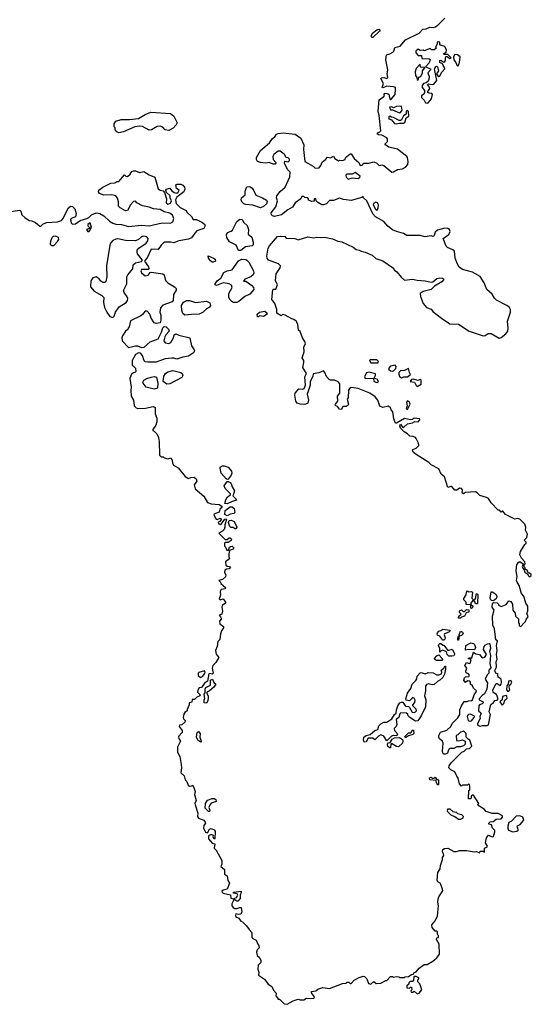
# Model space of a CAD drawing. Extents: x 2219101 to 2444320, y 201258 to 358766.
# Tile 258 of 349: x 2356600 to 2361792, y 242778 to 252762. Entities that reach past the tile are written whole.
import ezdxf

# ---------------------------------------------------------------- set-up
doc = ezdxf.new("R2010")
doc.units = 0

msp = doc.modelspace()

# ---------------------------------------------------------------- linework, layer by layer
at = {"layer": '0CON10XD'}
for points in [[(2359485.9, 249024.1), (2359500, 249055), (2359495, 249140), (2359510, 249175), (2359474.5, 249235), (2359485.4, 249285.4), (2359483.3, 249305), (2359468, 249335), (2359486, 249395), (2359483.3, 249445), (2359500, 249475), (2359495, 249500), (2359470, 249535), (2359445, 249600), (2359430, 249615), (2359422.5, 249675), (2359407.5, 249705), (2359383.6, 249723.6), (2359360.5, 249730.5), (2359295, 249767.5), (2359268.3, 249771.7), (2359255, 249760), (2359210, 249785), (2359210, 249825), (2359188.8, 249885), (2359157.5, 249925), (2359168.3, 250021.7), (2359175, 250030), (2359199.3, 250030.7), (2359216.4, 250073.6), (2359196.4, 250116.4), (2359203.1, 250185), (2359242.9, 250245), (2359246, 250265), (2359227.4, 250287.4), (2359126, 250325), (2359110, 250345), (2359109.4, 250365), (2359122.5, 250445), (2359135, 250470), (2359215, 250562.5), (2359245, 250566.7), (2359255, 250562.5), (2359286.4, 250566.4), (2359305, 250547.5), (2359393, 250543), (2359425, 250530), (2359525, 250560.6), (2359585, 250550), (2359615, 250557.5), (2359655, 250552.5), (2359693.6, 250556.4), (2359775, 250538.8), (2359830, 250515), (2359870, 250510), (2359986.1, 250456.1), (2360015, 250433.3), (2360045, 250426.7), (2360065, 250413.8), (2360105.8, 250405.8), (2360177.5, 250375), (2360215, 250342), (2360285, 250318), (2360385, 250248.8), (2360403.1, 250223.1), (2360428.8, 250205), (2360470.3, 250150.3), (2360505, 250120), (2360585, 250131.4), (2360635, 250121.1), (2360715, 250115.6), (2360775, 250099.4), (2360794.4, 250105.6), (2360835, 250136.9), (2360865, 250144.3), (2360890, 250140), (2360900, 250135), (2360900, 250125), (2360885, 250105.8), (2360809.3, 250060.7), (2360775, 250027.8), (2360693.3, 250005), (2360663.8, 249986.2), (2360666.7, 249955), (2360693.8, 249885), (2360727.5, 249845), (2360775, 249827.5), (2360794.1, 249804.1), (2360880, 249735), (2360965, 249678.8), (2361055, 249673.3), (2361162.5, 249605), (2361305, 249556.2), (2361325, 249558.8), (2361355, 249580), (2361385, 249578.6), (2361465, 249531.2), (2361485, 249538.8), (2361535, 249576), (2361554.3, 249605), (2361559.1, 249635), (2361551.3, 249705), (2361580.3, 249795), (2361581.1, 249825), (2361569.5, 249845), (2361545, 249863.8), (2361439.4, 249919.4), (2361419.1, 249939.1), (2361395, 249978.6), (2361342.5, 250027.5), (2361315, 250094.2), (2361275, 250159.2), (2361195, 250202.5), (2361095, 250229.6), (2361061.2, 250251.2), (2361042.7, 250282.7), (2361020.9, 250345), (2361012.5, 250415), (2360995, 250430), (2360942.3, 250452.3), (2360926.7, 250465), (2360897.5, 250545), (2360955, 250583.8), (2360968, 250615), (2360962.5, 250635), (2360945, 250643.8), (2360915, 250647.1), (2360840.5, 250629.5), (2360815, 250607.5), (2360806.7, 250573.3), (2360795, 250562.5), (2360775, 250570), (2360715, 250561.2), (2360663.6, 250573.6), (2360530, 250575), (2360495, 250593.3), (2360423, 250613), (2360385, 250630), (2360337, 250667), (2360295, 250717.5), (2360212.7, 250762.7), (2360183.3, 250795), (2360142.3, 250882.3), (2360124.1, 250924.1), (2360090, 250955), (2360085, 250970), (2360071.7, 250958.3), (2359965, 250930), (2359885, 250937.5), (2359845, 250952.5), (2359785, 250927.5), (2359745, 250927.5), (2359715, 250893.8), (2359685, 250883.8), (2359666.4, 250886.4), (2359625, 250910), (2359610, 250925), (2359605, 250950), (2359590, 250945), (2359588.3, 250921.7), (2359565, 250917.5), (2359531.7, 250931.7), (2359530, 250945), (2359517, 250957), (2359495, 250960), (2359485, 250970), (2359465, 250970), (2359453, 250947), (2359395, 250904), (2359368, 250862), (2359321.2, 250835), (2359256.7, 250783.3), (2359185.9, 250765.9), (2359165, 250774), (2359156.2, 250785), (2359153.8, 250805), (2359199.2, 250865), (2359216, 250925), (2359207.5, 250955), (2359210.6, 250975), (2359245, 251018.6), (2359294.2, 251065), (2359340.7, 251169.3), (2359346.2, 251215), (2359320.3, 251240.3), (2359287.5, 251305), (2359291.7, 251328.3), (2359325, 251322), (2359338, 251335), (2359337.5, 251347.5), (2359325, 251360), (2359303.3, 251363.3), (2359287.5, 251395), (2359270.5, 251410.5), (2359245, 251428.8), (2359225, 251430), (2359178.8, 251395), (2359170, 251375), (2359172.5, 251345), (2359200, 251315), (2359200, 251305), (2359191.7, 251298.3), (2359171.7, 251298.3), (2359133, 251313), (2359095, 251307.5), (2359045, 251313.8), (2359012.5, 251325), (2359002, 251345), (2359004.3, 251365), (2359043.8, 251435), (2359134.3, 251515), (2359165, 251556.2), (2359190, 251575), (2359207.3, 251602.7), (2359225, 251610), (2359275, 251613.5), (2359395, 251600), (2359452.4, 251562.4), (2359484.4, 251494.4), (2359481.4, 251445), (2359492.5, 251325), (2359578.3, 251278.3), (2359598.3, 251258.3), (2359638.3, 251261.7), (2359657, 251283), (2359670.7, 251319.3), (2359705, 251343.8), (2359725, 251368), (2359755, 251362.5), (2359785, 251380), (2359800, 251355), (2359825, 251337.5), (2359835, 251332.5), (2359845, 251337.5), (2359875, 251333.8), (2359902.5, 251345), (2359907.5, 251362.5), (2359920, 251375), (2359955, 251402.5), (2359965, 251402.5), (2359996.2, 251355), (2360043.3, 251315), (2360055, 251283.3), (2360075, 251287.5), (2360092, 251308), (2360145, 251308.9), (2360195, 251320), (2360226.1, 251306.1), (2360245, 251286.7), (2360255, 251283.3), (2360275, 251290), (2360295, 251283.3), (2360377, 251217), (2360395, 251220), (2360435, 251244.2), (2360485, 251248.8), (2360515, 251266.7), (2360540, 251295), (2360543.8, 251325), (2360537.5, 251365), (2360527.5, 251375), (2360435, 251448), (2360345, 251471.2), (2360322.5, 251485), (2360310, 251495), (2360310, 251505), (2360331.7, 251528.3), (2360333.3, 251555), (2360327.5, 251565), (2360275, 251592.5), (2360240, 251595), (2360228.8, 251605), (2360233.8, 251615), (2360255.8, 251624.2), (2360263.8, 251635), (2360249.3, 251790.7), (2360238.8, 251835), (2360248.8, 251951.2), (2360296.2, 251985), (2360303.3, 251995), (2360297.5, 252005), (2360303.6, 252016.4), (2360325, 252015.6), (2360345, 252005.7), (2360355, 251956.7), (2360365, 251953.3), (2360375, 251958.8), (2360412, 252005), (2360414, 252054), (2360413.8, 252073.8), (2360395, 252081.4), (2360325, 252086.7), (2360285, 252070), (2360280, 252075), (2360293.3, 252115), (2360265.8, 252165), (2360268.6, 252171.4), (2360296.4, 252176.4), (2360325, 252166.7), (2360336.2, 252175), (2360328, 252215), (2360335.6, 252255), (2360317.5, 252355), (2360324.1, 252405.9), (2360355, 252415.8), (2360385.4, 252434.6), (2360395.7, 252445), (2360408, 252482), (2360460.8, 252495), (2360515, 252556.7), (2360655, 252627.5), (2360690, 252665), (2360725, 252670), (2360763.6, 252686.4), (2360795, 252683.8), (2360819.2, 252690.8), (2360853.9, 252716.1), (2360913.3, 252776.7)], [(2360175, 252582.5), (2360167.5, 252595), (2360181.2, 252625), (2360225, 252661.2), (2360250, 252665), (2360260, 252655), (2360252.5, 252645), (2360185, 252583.3), (2360175, 252582.5)], [(2360735, 251916), (2360745, 251920), (2360779.3, 251960.7), (2360790.8, 252005), (2360782.5, 252015), (2360755, 252016.2), (2360743.8, 252025), (2360742, 252035), (2360762.2, 252065), (2360759.2, 252079.2), (2360740, 252105), (2360749.3, 252110.7), (2360785, 252104.2), (2360801.7, 252108.3), (2360833.8, 252145), (2360810, 252265), (2360825, 252287.5), (2360835, 252290), (2360840, 252285), (2360850, 252245), (2360830, 252215), (2360843.8, 252193.8), (2360855, 252187.5), (2360865, 252190), (2360882.5, 252227.5), (2360915.8, 252265), (2360890, 252315), (2360865, 252330), (2360865, 252350), (2360875, 252352.5), (2360903, 252333), (2360915, 252337.5), (2360923, 252347), (2360920, 252375), (2360925, 252390), (2360938.3, 252388.3), (2360965, 252367.5), (2360977.5, 252375), (2360945, 252410), (2360905, 252410), (2360900, 252415), (2360928.3, 252431.7), (2360930, 252455), (2360915, 252490), (2360870, 252505), (2360863, 252513), (2360862.5, 252535), (2360855, 252538.8), (2360837.5, 252535), (2360837, 252513), (2360820, 252485), (2360830, 252475), (2360805, 252457.5), (2360778.3, 252458.3), (2360765, 252470), (2360705, 252447.5), (2360695, 252452.5), (2360665, 252450), (2360645, 252462.5), (2360620, 252445), (2360620, 252425), (2360645, 252400), (2360678.3, 252398.3), (2360680, 252370), (2360756.7, 252366.7), (2360767.5, 252357.5), (2360755.8, 252324.2), (2360720, 252285), (2360770, 252265), (2360770, 252255), (2360741.2, 252225), (2360754.2, 252185), (2360752.9, 252155), (2360745, 252138.8), (2360726.4, 252123.6), (2360697.5, 252115), (2360686.4, 252093.6), (2360686, 252075), (2360708.6, 252045), (2360710, 252025), (2360701.4, 252008.6), (2360679.3, 251990.7), (2360676.7, 251975), (2360705.8, 251945.8), (2360720, 251920), (2360735, 251916)], [(2361045, 252292.5), (2361055, 252302.5), (2361065, 252330), (2361068.8, 252385), (2361042.5, 252405), (2361015, 252410), (2361002.5, 252385), (2361007.5, 252355), (2361026.7, 252326.7), (2361035, 252300), (2361045, 252292.5)], [(2360645, 252150), (2360651.7, 252178.3), (2360670, 252185), (2360686.7, 252225), (2360687.5, 252245), (2360712.5, 252275), (2360705, 252280), (2360675, 252277.5), (2360667.5, 252285), (2360665, 252310), (2360625, 252267.5), (2360613.3, 252235), (2360617.5, 252195), (2360630, 252175), (2360632.5, 252155), (2360645, 252150)], [(2357605, 251616.7), (2357587.5, 251625), (2357570, 251645), (2357570, 251665), (2357560, 251675), (2357557.5, 251705), (2357575, 251733.3), (2357628.3, 251751.7), (2357715, 251750), (2357805, 251760), (2357875, 251801.2), (2357930, 251825), (2358131.7, 251811.7), (2358163.8, 251785), (2358196.7, 251715), (2358187.5, 251695), (2358156.6, 251663.4), (2358115, 251638), (2358075.8, 251645.8), (2358051.3, 251671.3), (2358025, 251684.2), (2357995, 251678), (2357937.5, 251645), (2357915, 251643.8), (2357845, 251678.8), (2357815, 251681.2), (2357770, 251675), (2357655, 251623.8), (2357605, 251616.7)], [(2360425, 251705.8), (2360455, 251714), (2360495, 251713.3), (2360509.3, 251720.7), (2360522.7, 251767.3), (2360550, 251785), (2360545, 251830), (2360535, 251840), (2360524, 251835), (2360522.5, 251805), (2360495, 251786.2), (2360475, 251746.7), (2360465, 251738.8), (2360450.9, 251740.9), (2360395, 251771.2), (2360373, 251773), (2360355, 251782.5), (2360345, 251777.5), (2360347, 251757), (2360375, 251747.5), (2360382.1, 251732.1), (2360405, 251710.8), (2360425, 251705.8)], [(2360455, 251817.5), (2360465, 251820), (2360483.3, 251845), (2360475, 251886.7), (2360425, 251882), (2360395, 251867.5), (2360375, 251877.5), (2360352.5, 251875), (2360365, 251850), (2360385, 251850), (2360455, 251817.5)], [(2357721.9, 251195), (2357737.7, 251222.3), (2357755, 251230), (2357775, 251231.2), (2357815, 251213.1), (2357861.7, 251221.7), (2357915, 251188.8), (2357973.3, 251165), (2358005, 251047.5), (2358025, 251034.2), (2358056.1, 251026.1), (2358068.8, 251008.8), (2358090, 250945), (2358086.7, 250905), (2358105, 250891.2), (2358129.5, 250900.5), (2358140, 250925), (2358127.5, 250955), (2358127.5, 250975), (2358091.7, 251011.7), (2358083.3, 251035), (2358087, 251043), (2358125, 251052.5), (2358140.7, 251030.7), (2358169.3, 251009.3), (2358195, 251003.3), (2358208, 251012), (2358220, 251035), (2358192, 251052), (2358183.8, 251086.2), (2358197, 251093), (2358235, 251094), (2358256.2, 251085), (2358273.3, 251065), (2358277.5, 251045), (2358265, 251017.5), (2358196.4, 250963.6), (2358180, 250935), (2358189.3, 250899.3), (2358229.3, 250859.3), (2358288.3, 250828.3), (2358295, 250810), (2358342.5, 250765), (2358360, 250735), (2358395, 250736.7), (2358456.1, 250706.1), (2358477.5, 250685), (2358477.5, 250665), (2358467.5, 250645), (2358398.8, 250621.2), (2358376.7, 250596.7), (2358345, 250550), (2358315, 250536), (2358215, 250521.2), (2358165, 250500), (2358135, 250506.7), (2358065, 250507.5), (2358035, 250477.5), (2358005, 250432.5), (2357933.3, 250436.7), (2357898, 250355), (2357866.7, 250315), (2357906.7, 250255), (2357911.7, 250238.3), (2357905, 250230), (2357835, 250230), (2357830, 250215), (2357837.5, 250195), (2357875, 250163.3), (2357905, 250172.5), (2357925, 250200), (2357935, 250202.5), (2358053.9, 250183.9), (2358066.7, 250175), (2358075, 250130), (2358083.3, 250115), (2358104.2, 250094.2), (2358172.1, 250052.1), (2358188, 250035), (2358189.5, 250020.5), (2358161.2, 249975), (2358156.2, 249915), (2358148.3, 249901.7), (2358053.9, 249866.1), (2358030.2, 249839.8), (2358022.5, 249795), (2358033.8, 249765), (2358033.8, 249715), (2358025, 249690), (2357985, 249680.8), (2357965, 249688.8), (2357934.4, 249734.4), (2357920, 249775), (2357895, 249806.7), (2357875, 249806.7), (2357845, 249773.3), (2357829.7, 249760.3), (2357725, 249710), (2357711.7, 249648.3), (2357700, 249635), (2357698.3, 249621.7), (2357672.5, 249605), (2357642.5, 249555), (2357637.5, 249535), (2357641.2, 249505), (2357705, 249437.5), (2357776.4, 249456.4), (2357795, 249456.7), (2357835, 249437.5), (2357865, 249442.5), (2357925.9, 249494.1), (2358003.9, 249526.1), (2358037.9, 249592.1), (2358052.9, 249637.1), (2358065, 249650), (2358085, 249648), (2358111.2, 249625), (2358116.7, 249605), (2358081.9, 249568.1), (2358072.7, 249547.3), (2358062.5, 249505), (2358077, 249487), (2358115, 249477.5), (2358135, 249487.5), (2358162.5, 249535), (2358167.5, 249565), (2358185, 249577.5), (2358215, 249562), (2358325.7, 249535.7), (2358342.5, 249455), (2358372.5, 249415), (2358374.2, 249405), (2358362.5, 249385), (2358315, 249348.9), (2358255, 249340), (2358195, 249320), (2358165, 249330), (2358145, 249328.8), (2358075, 249323.8), (2357985, 249290.8), (2357899.3, 249289.3), (2357875, 249293.3), (2357865, 249302.5), (2357846.1, 249356.1), (2357825, 249380), (2357805, 249382.5), (2357775, 249367.5), (2357742.5, 249305), (2357740, 249255), (2357755, 249250), (2357777, 249227), (2357777.5, 249195), (2357770, 249185), (2357755, 249182.5), (2357733.6, 249166.4), (2357717.5, 249125), (2357732.5, 249035), (2357726.7, 249005), (2357731.2, 248945), (2357754.1, 248904.1), (2357763.3, 248845), (2357782.5, 248825), (2357800.8, 248820.8), (2357875.6, 248824.4), (2357955, 248840), (2357975, 248830), (2357974.2, 248765), (2357992, 248722), (2357993.6, 248685), (2357980.9, 248649.1), (2357950, 248605), (2357950, 248595), (2357965, 248590), (2357993, 248563), (2358010, 248525), (2358016.7, 248485), (2358020, 248345), (2358035, 248330), (2358055, 248330), (2358065, 248320), (2358105, 248310), (2358135, 248320), (2358147, 248297), (2358150, 248265), (2358160, 248245), (2358207.7, 248217.7), (2358279.3, 248129.3), (2358315, 248110), (2358338.3, 248118.3), (2358371.7, 248121.7), (2358390, 248105), (2358397, 248083), (2358370, 248045), (2358380, 248005), (2358469.5, 247929.5), (2358505, 247866.7), (2358544.2, 247854.2), (2358625.8, 247845.8), (2358650.7, 247830.7), (2358651.2, 247815), (2358632.6, 247797.4), (2358622.9, 247767.1), (2358570.7, 247749.3), (2358585, 247710), (2358595, 247698.8), (2358605, 247692.5), (2358636.1, 247706.1), (2358647.5, 247697.5), (2358630, 247675), (2358613, 247667), (2358620.7, 247650.7), (2358635, 247643.3), (2358645, 247647.5), (2358681.7, 247698.3), (2358695, 247700), (2358700, 247695), (2358680.7, 247639.3), (2358682.5, 247615), (2358676.1, 247593.9), (2358657.5, 247575), (2358622.5, 247555), (2358685, 247490), (2358705, 247490), (2358725, 247507.5), (2358737, 247507), (2358750, 247495), (2358745, 247480), (2358715, 247460), (2358685, 247460), (2358680, 247455), (2358680, 247425), (2358690, 247415), (2358701.7, 247381.7), (2358718.3, 247381.7), (2358728.3, 247411.7), (2358738.3, 247421.7), (2358755, 247422.5), (2358772.5, 247405), (2358768.3, 247391.7), (2358730, 247380), (2358722.5, 247345), (2358722.5, 247315), (2358730, 247295), (2358690, 247265), (2358691.7, 247231.7), (2358705, 247220), (2358728.3, 247218.3), (2358740, 247205), (2358727, 247193), (2358698.3, 247191.7), (2358680.7, 247179.3), (2358677.5, 247155), (2358691.7, 247131.7), (2358688.3, 247111.7), (2358660, 247085), (2358620, 247075), (2358637, 247057), (2358640, 247045), (2358690, 247005), (2358685, 246990), (2358645, 246982.5), (2358636.2, 246965), (2358637.5, 246925), (2358625, 246890), (2358635, 246880), (2358665, 246890), (2358690, 246855), (2358690, 246845), (2358655, 246823.3), (2358650.6, 246805), (2358660, 246765), (2358650, 246735), (2358623.3, 246725), (2358638.3, 246708.3), (2358647.5, 246685), (2358628.3, 246661.7), (2358632.5, 246635), (2358668.3, 246608.3), (2358670, 246595), (2358647.5, 246565), (2358637.5, 246535), (2358631.7, 246478.3), (2358612, 246458), (2358604.5, 246405), (2358586.2, 246365), (2358595, 246326.7), (2358620, 246295), (2358589.2, 246245), (2358560, 246215), (2358553.3, 246185), (2358563.3, 246135), (2358555, 246126.7), (2358527.5, 246132.5), (2358521.2, 246128.8), (2358506, 246054), (2358475, 246033.3), (2358445, 245990), (2358423, 245987), (2358410, 245975), (2358403.3, 245943.3), (2358432.5, 245915), (2358430, 245905), (2358398.8, 245891.2), (2358375, 245870), (2358351.7, 245868.3), (2358348.3, 245841.7), (2358320, 245835), (2358320, 245815), (2358298.3, 245768.3), (2358300, 245755), (2358275, 245737.5), (2358265, 245720), (2358260, 245685), (2358263, 245673), (2358280, 245655), (2358275, 245640), (2358245, 245610), (2358223, 245607), (2358220, 245595), (2358247.5, 245555), (2358247.5, 245535), (2358212.5, 245495), (2358214.1, 245474.1), (2358232.5, 245445), (2358215, 245412.5), (2358200, 245385), (2358201.2, 245355), (2358203.3, 245335), (2358225, 245290), (2358238.3, 245208.3), (2358242.5, 245175), (2358234, 245125), (2358268.8, 245095), (2358280, 245055), (2358297.5, 245037.5), (2358310.5, 245000.5), (2358325, 244990), (2358347.5, 244992.5), (2358355, 245000), (2358367, 244977), (2358382.5, 244935), (2358373.8, 244905), (2358390, 244845), (2358378.8, 244815), (2358379.3, 244799.3), (2358406.7, 244715), (2358405, 244682.5), (2358415.9, 244665.9), (2358467.5, 244645), (2358482.5, 244625), (2358487, 244613), (2358468.3, 244591.7), (2358466.7, 244565), (2358485, 244523.8), (2358505, 244516.7), (2358527, 244553), (2358545, 244560), (2358575, 244547.5), (2358582.5, 244535), (2358580, 244455), (2358573.6, 244453.6), (2358562.5, 244475), (2358568.3, 244488.3), (2358545, 244500), (2358517.5, 244485), (2358516.7, 244455), (2358555, 244410), (2358580, 244405), (2358575, 244360), (2358595, 244340), (2358650, 244235), (2358651.7, 244198.3), (2358642.5, 244175), (2358677.5, 244145), (2358678.3, 244098.3), (2358705, 244080), (2358713.6, 244033.6), (2358730, 244005), (2358706.7, 243945), (2358665, 243935.8), (2358650.8, 243925), (2358655, 243914), (2358665, 243906.2), (2358738.3, 243888.3), (2358743.3, 243855), (2358765, 243847.5), (2358800, 243860), (2358812.5, 243885), (2358807, 243897), (2358770, 243905), (2358770, 243915), (2358846.7, 243925), (2358849.3, 243910.7), (2358837.5, 243885), (2358838.3, 243851.7), (2358815, 243823.8), (2358805, 243823.3), (2358785, 243837.5), (2358773, 243837), (2358754.6, 243795.4), (2358754.5, 243775), (2358765, 243758.9), (2358785, 243750), (2358805, 243747.8), (2358835, 243760), (2358848.8, 243758.8), (2358853.8, 243715), (2358845, 243692.5), (2358825, 243687.5), (2358795, 243696), (2358788.8, 243675), (2358795, 243663.8), (2358825, 243650), (2358845, 243620), (2358860, 243615), (2358903, 243573), (2358927.5, 243535), (2358956.2, 243506.2), (2358956.2, 243455), (2358965, 243443.8), (2358999.5, 243429.5), (2359016.4, 243386.4), (2359026.7, 243375), (2359028.8, 243351.2), (2359009.3, 243330.7), (2359003.3, 243305), (2359011.7, 243271.7), (2359030, 243255), (2359047.5, 243225), (2359047, 243203), (2359020, 243175), (2359016.7, 243135), (2359026.7, 243105), (2359023.9, 243073.9), (2359083, 243033), (2359120.7, 242980.7), (2359159.3, 242959.3), (2359175, 242920), (2359201.7, 242891.7), (2359200, 242865), (2359212.5, 242845), (2359225, 242830), (2359238.3, 242828.3), (2359285, 242782.5), (2359315, 242777.5), (2359376.4, 242813.6)], [(2356485, 250813.3), (2356601.7, 250831.7), (2356611.7, 250821.7), (2356623.3, 250785), (2356652.5, 250755), (2356695, 250727.5), (2356725, 250722.5), (2356760, 250705), (2356805, 250667.5), (2356815, 250667.5), (2356835, 250687.5), (2356873, 250707), (2356985, 250713.3), (2357025, 250727.5), (2357038.3, 250741.7), (2357094.5, 250855.5), (2357115, 250870.8), (2357135, 250867.5), (2357160.8, 250845), (2357174.1, 250795.9), (2357165, 250762.5), (2357123.9, 250746.1), (2357116.7, 250735), (2357123.6, 250703.6), (2357135, 250687.5), (2357165, 250693.8), (2357214.2, 250725.8), (2357282.7, 250747.3), (2357302.3, 250757.7), (2357330, 250785), (2357375, 250804.2), (2357415, 250795.6), (2357455, 250772.9), (2357510.6, 250720.6), (2357545, 250698.8), (2357575, 250690), (2357635, 250686.7), (2357679.3, 250670.7), (2357705, 250665.8), (2357835, 250678.6), (2357915, 250672.5), (2358045, 250702.5), (2358130.7, 250699.3), (2358155, 250712.5), (2358166, 250745), (2358150.5, 250780.5), (2358125, 250800), (2358065, 250814), (2358025, 250836.2), (2357957.5, 250845), (2357915, 250860.6), (2357845, 250874.4), (2357790, 250905), (2357775, 250922.5), (2357755, 250917.5), (2357723.6, 250886.4), (2357695, 250826.7), (2357675, 250824.2), (2357620, 250855), (2357603, 250873), (2357602, 250915), (2357591.7, 250951.7), (2357575, 250977.5), (2357535, 250986.2), (2357455, 250983.1), (2357410, 251000), (2357398.3, 251018.3), (2357402.5, 251035), (2357443.3, 251065), (2357524.2, 251105.8), (2357565, 251107.5), (2357585, 251120), (2357605, 251122.5), (2357665, 251190), (2357677.5, 251175), (2357693.1, 251173.1), (2357721.9, 251195)], [(2359935, 251146.7), (2359975, 251160), (2360035, 251153.3), (2360052.5, 251165), (2360056.7, 251175), (2360005, 251213.3), (2359973, 251197), (2359920, 251195), (2359910, 251185), (2359913.3, 251165), (2359935, 251146.7)], [(2359045, 250854.4), (2358965, 250882.5), (2358895, 250888.8), (2358875, 250896), (2358855, 250914), (2358848.6, 250935), (2358852, 250955), (2358890, 250985), (2358889.2, 251025), (2358905, 251066.7), (2358935, 251070), (2358958, 251055), (2358974, 251035), (2358995, 250982), (2359065, 250957.5), (2359105, 250933.3), (2359110.8, 250915), (2359104, 250895), (2359075, 250867.5), (2359045, 250854.4)], [(2360225, 250827.5), (2360239.7, 250850.3), (2360240, 250885), (2360232, 250905), (2360215, 250912), (2360192.4, 250897.6), (2360188, 250885), (2360209.5, 250839.5), (2360225, 250827.5)], [(2358845, 250420.8), (2358822.1, 250422.1), (2358795.8, 250475), (2358730.6, 250510.6), (2358702.5, 250555), (2358698.8, 250581.2), (2358710, 250605), (2358745, 250617.5), (2358760.3, 250629.7), (2358804.2, 250715.8), (2358835, 250738), (2358856.7, 250735), (2358873.8, 250705), (2358907.5, 250675), (2358921.2, 250635), (2358918.3, 250588.3), (2358955, 250557.5), (2358970.8, 250505), (2358968.3, 250481.7), (2358960.5, 250469.5), (2358892.1, 250457.9), (2358845, 250420.8)], [(2357305, 250614.2), (2357327.5, 250655), (2357315, 250703.3), (2357292.5, 250685), (2357292.7, 250672.7), (2357310, 250655), (2357310, 250645), (2357277.5, 250635), (2357290, 250615), (2357305, 250614.2)], [(2356925, 250472.5), (2356945, 250473.3), (2356985, 250512.5), (2356996.7, 250535), (2356993, 250553), (2356965, 250567.5), (2356940, 250565), (2356925, 250550), (2356912.5, 250515), (2356910, 250485), (2356925, 250472.5)], [(2357545, 249743.3), (2357560, 249755), (2357574, 249795), (2357610.9, 249849.1), (2357680, 249895), (2357693.3, 249915), (2357696.7, 249935), (2357691.7, 249951.7), (2357660, 249995), (2357654, 250015), (2357688.8, 250085), (2357687.5, 250155), (2357697.5, 250175), (2357750, 250235), (2357752.5, 250275), (2357775, 250296.7), (2357835, 250310), (2357847, 250323), (2357797.3, 250387.3), (2357791.2, 250405), (2357793.8, 250425), (2357810, 250445), (2357885, 250496.7), (2357899.5, 250520.5), (2357903.3, 250545), (2357889.5, 250559.5), (2357855, 250568), (2357835, 250561.2), (2357805.6, 250534.4), (2357775, 250519.2), (2357675, 250524.2), (2357595, 250539.2), (2357575, 250537.5), (2357546.6, 250523.4), (2357523.3, 250496.7), (2357515.6, 250475), (2357481.9, 250265), (2357484.2, 250155.8), (2357473.9, 250106.1), (2357465, 250096.7), (2357445, 250098), (2357425, 250110), (2357405.6, 250135.6), (2357375, 250156.2), (2357341.2, 250145), (2357320.8, 250115), (2357320, 250055), (2357355, 250010), (2357434, 249964), (2357452.5, 249945), (2357450, 249895), (2357462, 249845), (2357486, 249795), (2357515, 249753.3), (2357545, 249743.3)], [(2358565, 250304.2), (2358552.5, 250305), (2358535, 250316.7), (2358516.7, 250345), (2358512.5, 250367.5), (2358566.7, 250345), (2358582.3, 250332.3), (2358586.2, 250315), (2358565, 250304.2)], [(2358805, 249894.2), (2358770, 249895), (2358753, 249903), (2358735, 249920), (2358724.2, 249945), (2358724, 249985), (2358756.7, 250045), (2358749.5, 250069.5), (2358725, 250082.5), (2358665, 250093.1), (2358596.1, 250066.1), (2358583.9, 250073.9), (2358584, 250085), (2358605, 250114), (2358640.3, 250139.7), (2358672.5, 250197.5), (2358704.7, 250215.3), (2358755, 250226.2), (2358822.1, 250317.9), (2358855, 250332.9), (2358895, 250329.2), (2358906.2, 250325), (2358925, 250302), (2358972.9, 250215), (2358978, 250195), (2358969.2, 250175), (2358946.2, 250153.8), (2358885, 250130), (2358872.5, 250112.5), (2358895, 250110), (2358955.8, 250065.8), (2358973.3, 250045), (2358976.2, 250025), (2358935, 249980), (2358885, 249956), (2358825, 249904), (2358805, 249894.2)], [(2358276.4, 249766.4), (2358255, 249782.5), (2358244, 249815), (2358243.8, 249865), (2358261.9, 249898.1), (2358295, 249914), (2358324.1, 249915.9), (2358385, 249896.2), (2358495, 249907.5), (2358530.5, 249890.5), (2358536, 249865), (2358525, 249847.5), (2358495, 249830), (2358463.1, 249796.9), (2358422.1, 249777.9), (2358345, 249773.8), (2358276.4, 249766.4)], [(2359025, 249750), (2359015, 249750), (2359010, 249775), (2359035, 249797.5), (2359086.4, 249806.4), (2359108.3, 249788.3), (2359110, 249775), (2359075, 249752.5), (2359035, 249760), (2359025, 249750)], [(2360235, 249283.3), (2360240, 249295), (2360224, 249314), (2360156.4, 249313.6), (2360148.8, 249305), (2360165, 249284.2), (2360235, 249283.3)], [(2360385, 249198.6), (2360395, 249202.5), (2360418.8, 249225), (2360420, 249245), (2360409.2, 249259.2), (2360362.6, 249247.4), (2360343.8, 249225), (2360346.7, 249215), (2360365, 249202.9), (2360385, 249198.6)], [(2357965, 249014), (2357882.5, 249035), (2357852.5, 249075), (2357850, 249085), (2357861.7, 249108.3), (2357890, 249125), (2357935, 249136.2), (2357965, 249142.5), (2357988.3, 249138.3), (2358002.5, 249075), (2358000, 249025), (2357965, 249014)], [(2358095, 249067.5), (2358057.5, 249095), (2358063, 249147), (2358080, 249175), (2358105, 249190), (2358155, 249205.7), (2358235, 249184.2), (2358250, 249175), (2358255.8, 249155), (2358244, 249135), (2358125, 249071.2), (2358095, 249067.5)], [(2359376.4, 242813.6), (2359425, 242830), (2359445, 242822.5), (2359485, 242822.5), (2359511.7, 242838.3), (2359582.3, 242837.7), (2359591.2, 242845), (2359590, 242855), (2359562.5, 242895), (2359563, 242907), (2359605, 242913.3), (2359627.5, 242932.5), (2359675, 242947.5), (2359745, 242936.2), (2359875, 242990), (2359915, 242992.5), (2359925, 243002.5), (2359941.7, 243001.7), (2359955, 242990), (2359965, 242990), (2359995, 243022.5), (2360045, 243050), (2360085, 243062.5), (2360098.3, 243058.3), (2360122.5, 243035), (2360140, 242990), (2360165, 242982.5), (2360195, 243010), (2360218.3, 242988.3), (2360265, 242992.5), (2360315, 243020), (2360325, 243020), (2360365, 243060), (2360385, 243060), (2360395, 243052.5), (2360425, 243060), (2360447, 243057), (2360455, 243050), (2360505, 243050), (2360513, 243057), (2360545, 243060), (2360575, 243080), (2360598.3, 243081.7), (2360600, 243095), (2360623, 243107), (2360653.3, 243145), (2360705, 243182.5), (2360735, 243182.5), (2360792.5, 243215), (2360835, 243247.5), (2360862, 243285), (2360856.4, 243386.4), (2360830, 243435), (2360835, 243450), (2360850, 243455), (2360850, 243475), (2360840, 243485), (2360841.7, 243511.7), (2360835, 243520), (2360815, 243520), (2360786.4, 243556.4), (2360783.3, 243575), (2360783.8, 243585), (2360815.8, 243624.2), (2360841.2, 243675), (2360849.4, 243775), (2360844.3, 243815), (2360848, 243845), (2360855, 243867.5), (2360893, 243927), (2360892.5, 243945), (2360873.6, 243993.6), (2360866.4, 244006.4), (2360845, 244020), (2360838, 244035), (2360843.8, 244115), (2360868.8, 244151.2), (2360870, 244185), (2360892.5, 244245), (2360890, 244265), (2360903, 244287), (2360902.5, 244305), (2360892.5, 244325), (2360893, 244347), (2360913, 244357), (2360945, 244360), (2361005, 244327.5), (2361033, 244327), (2361065, 244337.5), (2361135, 244337.5), (2361215, 244323.3), (2361235, 244327.5), (2361265, 244312.5), (2361275, 244330), (2361305, 244330), (2361318.3, 244321.7), (2361318.3, 244361.7), (2361345, 244373.3), (2361347.3, 244382.7), (2361326.7, 244415), (2361336.2, 244465), (2361357, 244493), (2361395, 244476.7), (2361410, 244480), (2361422.5, 244525), (2361421.7, 244541.7), (2361397.5, 244565), (2361388.3, 244598.3), (2361360, 244605), (2361360, 244615), (2361375, 244627.5), (2361405, 244632.5), (2361435, 244653.8), (2361485, 244660), (2361500, 244675), (2361499.3, 244689.3), (2361455, 244713.3), (2361395, 244712.5), (2361335, 244732.5), (2361312.5, 244755), (2361252.5, 244795), (2361250, 244805), (2361260, 244815), (2361205, 244900), (2361195, 244900), (2361181.7, 244888.3), (2361181.7, 244868.3), (2361175, 244860), (2361155, 244860), (2361160, 244945), (2361167, 244953), (2361170, 244985), (2361166.4, 245006.4), (2361155, 245010), (2361145, 245000), (2361095, 245000), (2361085, 244990), (2361063, 245013), (2361051.7, 245071.7), (2361035, 245090), (2361017.5, 245135), (2360976.4, 245156.4), (2360957, 245177), (2360957.5, 245195), (2360977.5, 245225), (2361087, 245333), (2361110, 245345), (2361133, 245367), (2361165, 245370), (2361190, 245395), (2361170, 245455), (2361150, 245465), (2361130, 245485), (2361130, 245525), (2361105, 245550), (2361097.5, 245542.5), (2361073, 245537), (2361045, 245510), (2361030, 245505), (2361031.7, 245451.7), (2361055, 245450), (2361095, 245460), (2361120, 245445), (2361120, 245415), (2361105, 245400), (2361075, 245387.5), (2361035, 245390), (2361005, 245372.5), (2360965, 245370), (2360953, 245357), (2360942.5, 245325), (2360923, 245313), (2360905, 245312.5), (2360893.3, 245325), (2360890, 245345), (2360897.5, 245425), (2360892.5, 245445), (2360860.7, 245470.7), (2360852.5, 245485), (2360852.5, 245505), (2360872.3, 245537.7), (2360935, 245557.5), (2360976, 245594), (2360987.5, 245625), (2361048.3, 245681.7), (2361066.2, 245715), (2361067.5, 245765), (2361082.5, 245805), (2361111.7, 245848.3), (2361141.7, 245848.3), (2361153.6, 245856.4), (2361185, 245858), (2361195.7, 245864.3), (2361211.4, 245915), (2361233.3, 245945), (2361237.5, 245955), (2361204.5, 245984.5), (2361195.8, 246005.8), (2361176.7, 246025), (2361176.7, 246045), (2361167.5, 246055), (2361145, 246056.7), (2361125, 246042.5), (2361107.5, 246065), (2361113.3, 246086.7), (2361125, 246100), (2361158.8, 246101.2), (2361166.7, 246115), (2361155, 246130), (2361130, 246140), (2361126.7, 246155), (2361136.4, 246186.4), (2361116.7, 246215), (2361135, 246242.5), (2361165, 246233.3), (2361173.3, 246236.7), (2361181.7, 246271.7), (2361175, 246280), (2361165, 246277.5), (2361152.5, 246285), (2361165, 246292.5), (2361188.3, 246291.7), (2361205, 246350), (2361230, 246330), (2361266.1, 246326.1), (2361295, 246290), (2361321.2, 246298.8), (2361336.7, 246325), (2361306.7, 246375), (2361313.3, 246405), (2361325, 246420), (2361348.3, 246431.7), (2361365, 246437.5), (2361371.7, 246431.7), (2361376.7, 246385), (2361366.7, 246355), (2361377.5, 246315), (2361370, 246235), (2361381.7, 246188.3), (2361360, 246165), (2361360, 246135), (2361345, 246120), (2361323.8, 246075), (2361346.2, 246036.2), (2361340, 245975), (2361316.2, 245925), (2361292, 245908), (2361263.3, 245875), (2361262.5, 245865), (2361302.5, 245845), (2361302.5, 245835), (2361292.5, 245825), (2361265.9, 245814.1), (2361258.8, 245805), (2361257.5, 245755), (2361280, 245735), (2361282.5, 245725), (2361271.2, 245695), (2361273.3, 245675), (2361247.5, 245625), (2361247.5, 245615), (2361261.7, 245601.7), (2361275, 245596.7), (2361296.4, 245603.6), (2361345, 245604), (2361357.5, 245612.5), (2361378.8, 245715), (2361366, 245745), (2361377.5, 245805), (2361385, 245820), (2361405, 245832.5), (2361420.8, 245859.2), (2361446.7, 245863.3), (2361457.5, 245875), (2361437.9, 245917.9), (2361405, 245940), (2361403.3, 245965), (2361435, 246030), (2361445, 246030), (2361475, 246010.8), (2361486.2, 246023.8), (2361490, 246045), (2361486, 246075), (2361456.1, 246096.1), (2361452.5, 246117.5), (2361456.7, 246126.7), (2361435, 246132.5), (2361423.3, 246155), (2361425, 246170), (2361440, 246195), (2361436.4, 246253.6), (2361446.7, 246275), (2361438.8, 246325), (2361446.2, 246365), (2361440, 246415), (2361450, 246465), (2361433, 246473), (2361418.8, 246585), (2361401.7, 246621.7), (2361400, 246715), (2361416.2, 246775), (2361396.7, 246805), (2361397.5, 246842.5), (2361408.3, 246851.7), (2361445, 246850), (2361460, 246835), (2361460, 246825), (2361485, 246810), (2361538.3, 246831.7), (2361565, 246870), (2361585, 246862.5), (2361602.5, 246835), (2361603.3, 246775), (2361627.5, 246745), (2361632.5, 246715), (2361662.5, 246685), (2361662.5, 246645), (2361670, 246635), (2361670, 246615), (2361685, 246610), (2361715, 246642.5), (2361735, 246660), (2361743.3, 246686.7), (2361761.7, 246708.3), (2361747.5, 246745), (2361757.5, 246765), (2361756.7, 246815), (2361736.7, 246845), (2361716.1, 246916.1), (2361691.2, 246945), (2361668, 247025), (2361648.3, 247058.3), (2361643.3, 247075), (2361650, 247115), (2361638.8, 247175), (2361644, 247236), (2361665, 247262.5), (2361677, 247267), (2361710, 247245), (2361700, 247215), (2361705, 247200), (2361720, 247185), (2361725, 247160), (2361758.3, 247138.3), (2361760, 247125), (2361773, 247113), (2361792.5, 247125), (2361790, 247135), (2361775, 247150), (2361761.7, 247151.7), (2361749.3, 247179.3), (2361731.7, 247191.7), (2361730, 247205), (2361720, 247215), (2361720, 247235), (2361730, 247245), (2361727.5, 247265), (2361691.7, 247301.7), (2361677.5, 247335), (2361681.7, 247368.3), (2361725, 247440), (2361740, 247455), (2361740, 247465), (2361720, 247485), (2361747, 247513), (2361752.5, 247545), (2361732.5, 247585), (2361736.7, 247615), (2361726.2, 247645), (2361675, 247696), (2361655, 247703.3), (2361625, 247696.7), (2361530, 247745), (2361505, 247780), (2361495, 247780), (2361485, 247770), (2361468.3, 247788.3), (2361455, 247790), (2361383.6, 247863.6), (2361356.4, 247906.4), (2361338.3, 247918.3), (2361268.3, 247938.3), (2361242.5, 247965), (2361225, 247973.3), (2361125, 247967.5), (2361103.6, 247953.6), (2361090, 247965), (2361092.5, 247995), (2361085, 248007.5), (2361065, 248013.3), (2361035, 247992.5), (2361015, 247992.5), (2360987, 248027), (2360975, 248030), (2360945, 248020), (2360910, 248125), (2360878, 248155), (2360855, 248206.7), (2360775, 248250), (2360752.6, 248272.6), (2360622.7, 248352.7), (2360597.5, 248375), (2360587.5, 248395), (2360590, 248405), (2360624, 248416), (2360650, 248445), (2360647.7, 248467.7), (2360623.3, 248515), (2360615.8, 248525.8), (2360595, 248536.2), (2360560.6, 248540.6), (2360535, 248563.8), (2360501.7, 248581.7), (2360465, 248620), (2360457.5, 248645), (2360465, 248660), (2360485, 248630), (2360495, 248627.5), (2360535, 248664), (2360587.3, 248672.7), (2360610.8, 248689.2), (2360645, 248686), (2360662.5, 248705), (2360656.2, 248715), (2360605, 248720), (2360585, 248708), (2360565, 248706), (2360505, 248717.1), (2360425, 248670), (2360415, 248670), (2360398.8, 248715), (2360387, 248787), (2360370, 248805), (2360362.5, 248825), (2360341.7, 248841.7), (2360285, 248830), (2360255, 248843.3), (2360233.3, 248905), (2360209.4, 248939.4), (2360155, 248976.2), (2360035, 249021.4), (2359965, 249032), (2359945.9, 249024.1), (2359935.8, 249004.2), (2359933.3, 248926.7), (2359922.5, 248915), (2359937.5, 248865), (2359933.3, 248855), (2359915, 248840), (2359880.6, 248839.4), (2359865, 248808.8), (2359845, 248813.8), (2359825, 248840), (2359807, 248847), (2359803.3, 248855), (2359803.8, 248865), (2359828, 248895), (2359824.2, 248945.8), (2359850.8, 248975), (2359848.8, 249068.8), (2359831.7, 249091.7), (2359795, 249107.5), (2359755, 249107.5), (2359742.5, 249115), (2359712.5, 249145), (2359698, 249185), (2359685, 249200), (2359635, 249180), (2359580, 249170), (2359574, 249145), (2359547.5, 249095), (2359547.5, 249055), (2359516, 248965), (2359532.2, 248905), (2359522.9, 248875), (2359495, 248860.5), (2359445, 248863.1), (2359414.5, 248874.5), (2359402, 248895), (2359392, 248955), (2359396.2, 248975), (2359432.3, 249017.7), (2359473.6, 249016.4), (2359485.9, 249024.1)], [(2360225, 249083.3), (2360242.5, 249095), (2360233, 249113), (2360198.3, 249128.3), (2360212, 249155), (2360209.7, 249169.7), (2360145, 249188.6), (2360118.8, 249181.2), (2360098.6, 249145), (2360105, 249123.3), (2360187, 249127), (2360196.7, 249095), (2360225, 249083.3)], [(2360475, 249130), (2360485, 249134), (2360499.3, 249140.7), (2360535, 249140), (2360567.5, 249165), (2360556, 249186), (2360547.5, 249225), (2360504.4, 249205.6), (2360465, 249200.8), (2360448.8, 249185), (2360446.4, 249166.4), (2360453.8, 249145), (2360475, 249130)], [(2360635, 249043.3), (2360673.3, 249065), (2360675, 249107.5), (2360665, 249112.5), (2360645, 249103.3), (2360595, 249116.7), (2360575, 249112.5), (2360563.6, 249093.6), (2360608.3, 249088.3), (2360623.6, 249053.6), (2360635, 249043.3)], [(2360535, 248810), (2360563.8, 248865), (2360556, 248885), (2360535, 248896.7), (2360527, 248883), (2360532.5, 248845), (2360523.3, 248815), (2360535, 248810)], [(2358705, 248100), (2358695, 248106.7), (2358643.3, 248163.3), (2358633.1, 248215), (2358636, 248225), (2358655, 248237.5), (2358675, 248239.2), (2358715, 248226), (2358748.1, 248185), (2358751.9, 248165), (2358747.1, 248145), (2358715, 248102.5), (2358705, 248100)], [(2358705, 247851.2), (2358682.5, 247855), (2358693.3, 247895), (2358710, 247925), (2358740, 247945), (2358740, 247955), (2358685, 248007.5), (2358676.7, 248035), (2358705, 248080), (2358715, 248080), (2358735, 248070), (2358748, 248055), (2358756.1, 248026.1), (2358778.8, 247985), (2358775, 247960), (2358762.5, 247935), (2358802.5, 247895), (2358792.5, 247885), (2358755, 247876.7), (2358705, 247851.2)], [(2358705, 247730), (2358682.5, 247745), (2358686.7, 247785), (2358735, 247823.3), (2358755, 247823.3), (2358776.7, 247805), (2358784, 247765), (2358775, 247753.8), (2358735, 247747.5), (2358705, 247730)], [(2358795, 247600), (2358785, 247600), (2358765, 247613.3), (2358744.1, 247614.1), (2358733.6, 247623.6), (2358720, 247665), (2358726.7, 247683.3), (2358745, 247688.8), (2358777.5, 247675), (2358802.5, 247615), (2358795, 247600)], [(2361185, 246790), (2361180, 246795), (2361180, 246830), (2361131.7, 246831.7), (2361130, 246855), (2361108.3, 246878.3), (2361108.3, 246891.7), (2361131.7, 246928.3), (2361133, 246957), (2361145, 246970), (2361155, 246960), (2361185, 246962.5), (2361197, 246957), (2361190, 246895), (2361205, 246880), (2361218.3, 246881.7), (2361230, 246895), (2361231.2, 246938.8), (2361245, 246940), (2361248.3, 246928.3), (2361247.5, 246845), (2361245, 246840), (2361225, 246840), (2361218.3, 246858.3), (2361205, 246870), (2361195, 246870), (2361180, 246845), (2361180, 246830), (2361197.5, 246817.5), (2361197, 246803), (2361185, 246790)], [(2361405, 246870), (2361385, 246872.5), (2361376.2, 246895), (2361385, 246960), (2361395, 246960), (2361430, 246940), (2361441.2, 246915), (2361443.3, 246905), (2361433, 246887), (2361405, 246870)], [(2361075, 246692.5), (2361055, 246692.5), (2361052.3, 246702.3), (2361056.7, 246715), (2361080, 246735), (2361065, 246750), (2361065, 246766.7), (2361085, 246777.5), (2361101.7, 246761.7), (2361115, 246760), (2361135, 246780), (2361158.3, 246778.3), (2361160, 246755), (2361131.7, 246748.3), (2361115, 246712.5), (2361085, 246702.5), (2361075, 246692.5)], [(2360905, 246470), (2360895, 246470), (2360865, 246512.5), (2360842, 246522), (2360836.7, 246535), (2360840, 246545), (2360855, 246562), (2360875, 246568), (2360895, 246583.3), (2360965, 246570), (2360965, 246560), (2360955, 246550), (2360910, 246535), (2360907.5, 246525), (2360917.5, 246495), (2360915, 246480), (2360905, 246470)], [(2361055, 246470), (2361045, 246470), (2361045, 246490), (2361055, 246510), (2361060, 246510), (2361060, 246525), (2361075, 246560), (2361085, 246557.5), (2361095, 246550), (2361100, 246535), (2361085, 246517.5), (2361060, 246510), (2361055, 246470)], [(2360985, 246306.7), (2360955, 246308.8), (2360938.8, 246325), (2360933.3, 246353.3), (2360895, 246370), (2360876.7, 246363.3), (2360865, 246350), (2360863.3, 246385), (2360850, 246415), (2360855, 246427.5), (2360865, 246437.5), (2360875, 246437.5), (2360895, 246420), (2360905, 246420), (2360945, 246366.7), (2360988.3, 246378.3), (2361011.2, 246335), (2361013.3, 246325), (2361005, 246312.5), (2360985, 246306.7)], [(2361125, 246367.5), (2361126.7, 246415), (2361178.3, 246441.7), (2361205, 246436.2), (2361215.9, 246425.9), (2361226.1, 246396.1), (2361215, 246372.5), (2361155, 246374.3), (2361125, 246367.5)], [(2360885, 246264), (2360830, 246265), (2360812.5, 246275), (2360810, 246285), (2360835, 246312.5), (2360855, 246320), (2360886, 246285), (2360890, 246275), (2360885, 246264)], [(2358435, 246091.2), (2358456.6, 246103.4), (2358478.3, 246131.7), (2358482.5, 246145), (2358475, 246160), (2358418.3, 246141.7), (2358412.5, 246135), (2358412.9, 246112.9), (2358435, 246091.2)], [(2360095, 245437.5), (2360090, 245455), (2360092.5, 245487.5), (2360115, 245503.3), (2360155.7, 245514.3), (2360205, 245553.3), (2360236.4, 245563.6), (2360245, 245600), (2360265, 245622.5), (2360295, 245637.5), (2360325, 245637.5), (2360378, 245672), (2360402.5, 245715), (2360421.7, 245728.3), (2360423.3, 245765), (2360436.2, 245803.8), (2360457.5, 245835), (2360475, 245842.5), (2360490, 245840), (2360515, 245800), (2360545, 245797.5), (2360556.4, 245786.4), (2360581.7, 245741.7), (2360605, 245736.7), (2360618, 245742), (2360626.7, 245755), (2360625, 245770), (2360590, 245805), (2360590, 245815), (2360611.7, 245838.3), (2360613, 245863), (2360603, 245883), (2360585, 245890), (2360577.5, 245875), (2360555, 245856.7), (2360523, 245863), (2360517.5, 245875), (2360535, 245932.5), (2360568.3, 245981.7), (2360582, 246025), (2360618.9, 246061.1), (2360630.3, 246079.7), (2360635, 246106.7), (2360665, 246137.5), (2360675, 246143.3), (2360715, 246130), (2360745, 246142.5), (2360795, 246140), (2360835, 246118.8), (2360855, 246118), (2360880, 246130), (2360883.8, 246145), (2360876.7, 246165), (2360904, 246186), (2360915, 246207.5), (2360920, 246205), (2360922.5, 246175), (2360912.5, 246125), (2360895, 246093.3), (2360865, 246063.8), (2360839.3, 246050.7), (2360805, 246021.2), (2360785, 246018.8), (2360753.6, 246026.4), (2360729.3, 246020.7), (2360718.8, 246005), (2360720, 245955), (2360710, 245905), (2360722.5, 245865), (2360717.5, 245795), (2360675, 245702.5), (2360639.3, 245650.7), (2360618.3, 245648.3), (2360560, 245685), (2360541.7, 245701.7), (2360538.3, 245718.3), (2360525, 245730), (2360468.3, 245731.7), (2360458.3, 245721.7), (2360447.5, 245685), (2360422.5, 245665), (2360426.2, 245613.8), (2360420, 245595), (2360400, 245575), (2360402.5, 245555), (2360435, 245520), (2360428.3, 245501.7), (2360395, 245502.5), (2360373.9, 245496.1), (2360325, 245450), (2360296, 245496), (2360265, 245509.2), (2360242.2, 245497.8), (2360205, 245460), (2360185, 245476.7), (2360135, 245477.5), (2360115, 245438.8), (2360095, 245437.5)], [(2358495, 245832.5), (2358472.5, 245835), (2358472.5, 245865), (2358480, 245875), (2358473, 245923), (2358482.5, 245935), (2358481.2, 245975), (2358490.6, 245989.4), (2358536.7, 246015), (2358536.7, 246065), (2358556.4, 246076.4), (2358569.3, 246039.3), (2358590, 246025), (2358571.2, 245995), (2358525, 245956), (2358498.3, 245941.7), (2358498.3, 245928.3), (2358512.5, 245905), (2358512.5, 245885), (2358510, 245855), (2358495, 245832.5)], [(2361552.3, 245952.3), (2361565, 245953.3), (2361576, 245965), (2361568.8, 245995), (2361572.5, 246015), (2361585, 246022.5), (2361595.9, 246044.1), (2361585, 246061.2), (2361562.5, 246055), (2361557.5, 246025), (2361542.9, 246007.1), (2361540.8, 245965), (2361552.3, 245952.3)], [(2361495, 245812.5), (2361513.6, 245826.4), (2361525, 245862.5), (2361547, 245883), (2361543.6, 245903.6), (2361535, 245910), (2361500.5, 245899.5), (2361496.7, 245865), (2361473.6, 245846.4), (2361495, 245812.5)], [(2361165, 245647.5), (2361185, 245653.3), (2361213.3, 245685), (2361215, 245700), (2361175, 245720), (2361154, 245716), (2361143.8, 245706.2), (2361142.5, 245695), (2361152.5, 245655), (2361165, 245647.5)], [(2358435, 245437.5), (2358406.7, 245455), (2358393.3, 245485), (2358400, 245535), (2358415, 245542.5), (2358433.3, 245525), (2358428, 245485), (2358442.5, 245445), (2358435, 245437.5)], [(2360515, 245480), (2360510, 245495), (2360545, 245530), (2360568.3, 245531.7), (2360580, 245545), (2360581.7, 245558.3), (2360598.3, 245558.3), (2360600, 245525), (2360590, 245515), (2360545, 245500), (2360515, 245480)], [(2360355, 245377.5), (2360335, 245393.3), (2360333.3, 245416.7), (2360341.7, 245428.3), (2360358.3, 245431.7), (2360380, 245465), (2360405, 245480), (2360455, 245482.5), (2360483.6, 245463.6), (2360490, 245445), (2360483.6, 245426.4), (2360445, 245390), (2360425, 245392.5), (2360375, 245422.5), (2360367, 245413), (2360365, 245380), (2360355, 245377.5)], [(2360845, 245000), (2360830, 245025), (2360828.3, 245048.3), (2360763, 245053), (2360760, 245075), (2360775, 245080), (2360785, 245070), (2360805, 245070), (2360815, 245080), (2360831.7, 245061.7), (2360850, 245055), (2360850, 245005), (2360845, 245000)], [(2358525, 244732.5), (2358515, 244733.8), (2358483.3, 244765), (2358486.2, 244815), (2358505, 244846.7), (2358554.4, 244865.6), (2358575, 244864.3), (2358590, 244855), (2358593.8, 244835), (2358544.3, 244815.7), (2358533.3, 244805), (2358518.8, 244775), (2358530, 244745), (2358525, 244732.5)], [(2361075, 244652), (2361055, 244652), (2361017.5, 244677.5), (2360977.5, 244695), (2360942.3, 244732.3), (2360945, 244760), (2360965, 244760), (2360995, 244732.5), (2361030, 244725), (2361043.8, 244713.8), (2361083, 244703), (2361100, 244685), (2361096.7, 244665), (2361075, 244652)], [(2361605, 244526.7), (2361645, 244532.5), (2361660, 244545), (2361657, 244567), (2361650, 244575), (2361651.7, 244588.3), (2361679.3, 244600.7), (2361716.7, 244645), (2361706.7, 244675), (2361675, 244690), (2361640, 244685), (2361590, 244635), (2361565, 244620), (2361552.5, 244585), (2361552.5, 244562.5), (2361560, 244545), (2361605, 244526.7)], [(2360635, 242882.5), (2360655, 242890), (2360680, 242925), (2360660, 242985), (2360640, 243005), (2360640, 243025), (2360650, 243035), (2360650, 243045), (2360625, 243060), (2360605, 243060), (2360600, 243055), (2360598.3, 243021.7), (2360585, 243010), (2360561.7, 243008.3), (2360550, 242995), (2360548.3, 242981.7), (2360530, 242965), (2360530, 242945), (2360555, 242940), (2360565, 242950), (2360575, 242950), (2360580, 242925), (2360570, 242915), (2360571.7, 242901.7), (2360595, 242900), (2360605, 242910), (2360635, 242882.5)]]:
    msp.add_lwpolyline(points, dxfattribs=at)

doc.saveas('drawing.dxf')
